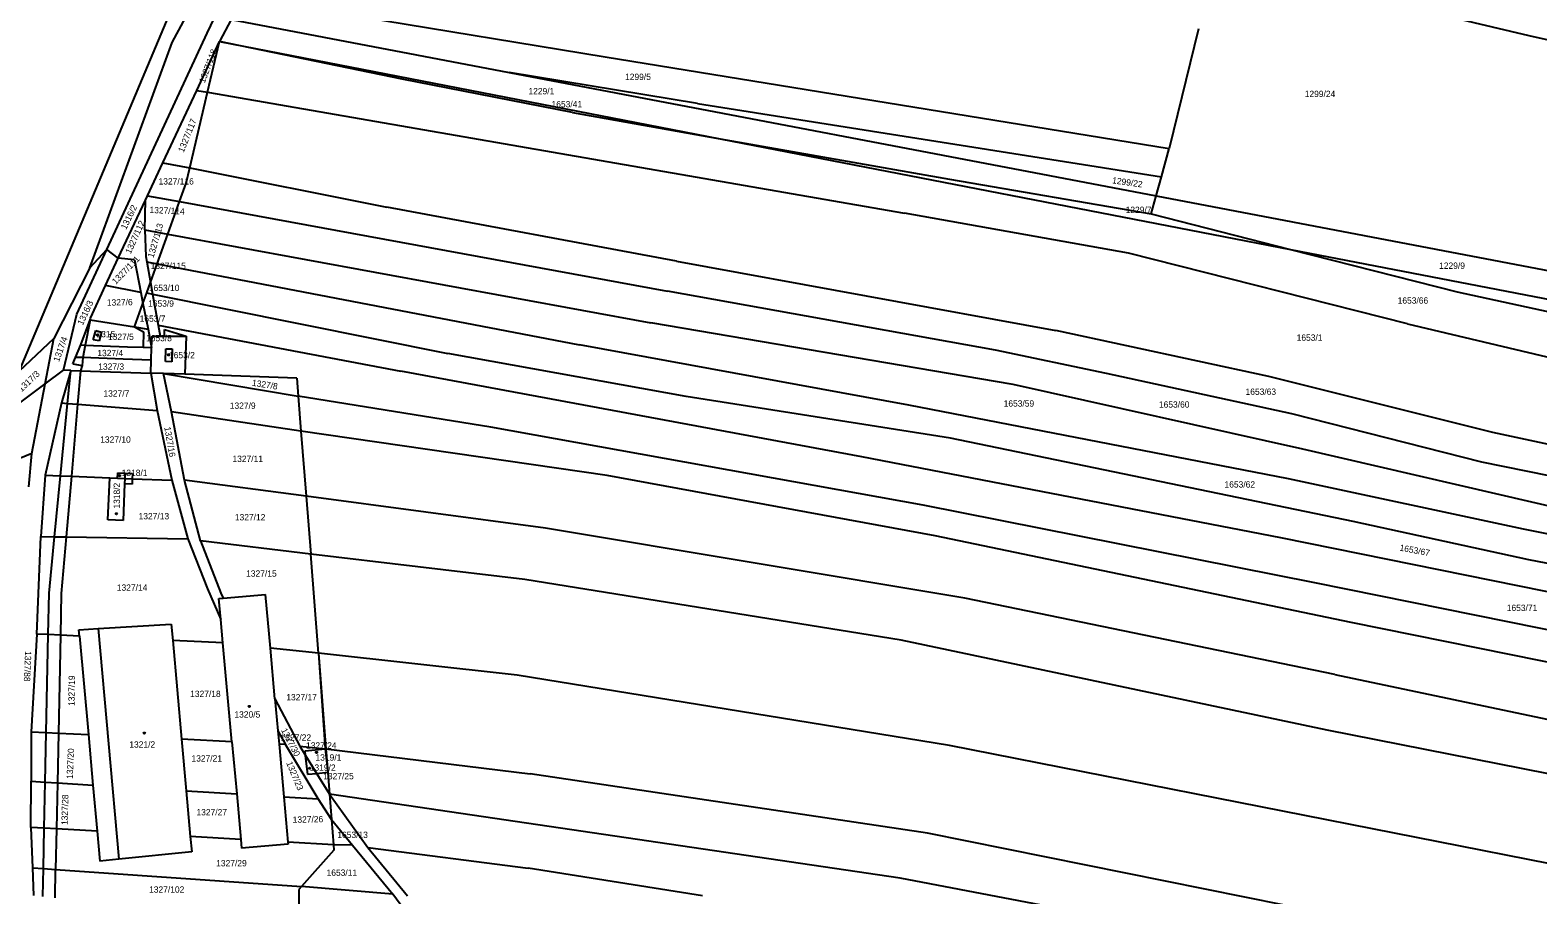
# Model space of a CAD drawing. Extents: x -563148 to -561712, y -1182311 to -1179502.
# Drawn here: x -562337.8 to -561979.9, y -1181369 to -1181163.6 of the extents above; entities that cross this region are included whole.
import ezdxf

# ---------------------------------------------------------------- set-up
doc = ezdxf.new("R2010")
doc.units = 0
for name, color, linetype in [('Vrstva 55', 7, 'Continuous'), ('Vrstva 56', 7, 'Continuous'), ('Vrstva 57', 7, 'Continuous')]:
    doc.layers.add(name, color=color, linetype=linetype)

msp = doc.modelspace()

# ---------------------------------------------------------------- linework, layer by layer
at = {"layer": 'Vrstva 55'}
for p, q in [((-562282.66, -1181107.14), (-562340.46, -1181244.75)), ((-562295.78, -1181164.33), (-562270.95, -1181112.78)), ((-562304.06, -1181166.57), (-562277.66, -1181117.22)), ((-562015.47, -1181157.02), (-561982, -1181164.87)), ((-562259.1, -1181160.49), (-562201.27, -1181169.96)), ((-562290.06, -1181161.14), (-562292.82, -1181166.35)), ((-562290.06, -1181161.14), (-562224.05, -1181173.72)), ((-562060.4, -1181163.31), (-562067.4, -1181191.76)), ((-562323.6, -1181220.1), (-562304.06, -1181166.57)), ((-562319.59, -1181215.75), (-562295.78, -1181164.33)), ((-562298.24, -1181177.96), (-562292.82, -1181166.35)), ((-562295.67, -1181178.4), (-562292.82, -1181166.35)), ((-562292.82, -1181166.35), (-562173.96, -1181189.42)), ((-562249.47, -1181175.26), (-562292.82, -1181166.35)), ((-561982, -1181164.87), (-561961.08, -1181169.57)), ((-562201.27, -1181169.96), (-562067.4, -1181191.76)), ((-562224.05, -1181173.72), (-562070.46, -1181203)), ((-562179.35, -1181181.04), (-562224.05, -1181173.72)), ((-562306.28, -1181195.17), (-562298.24, -1181177.96)), ((-562299.9, -1181196.35), (-562295.67, -1181178.4)), ((-562298.24, -1181177.96), (-562295.67, -1181178.4)), ((-562295.67, -1181178.4), (-562130.22, -1181207.1)), ((-562209.05, -1181183.21), (-562249.47, -1181175.26)), ((-562179.35, -1181181.04), (-562069.24, -1181198.51)), ((-562209.05, -1181183.21), (-562173.96, -1181189.42)), ((-562173.96, -1181189.42), (-562119.54, -1181199.06)), ((-562173.96, -1181189.42), (-562038.6, -1181215.7)), ((-562069.24, -1181198.51), (-562067.4, -1181191.76)), ((-562309.93, -1181202.97), (-562306.28, -1181195.17)), ((-562306.28, -1181195.17), (-562299.9, -1181196.35)), ((-562300.76, -1181199.98), (-562299.9, -1181196.35)), ((-562299.9, -1181196.35), (-562253.15, -1181205.68)), ((-562302.33, -1181204.36), (-562300.76, -1181199.98)), ((-562119.54, -1181199.06), (-562071.62, -1181207.27)), ((-562070.46, -1181203), (-562069.24, -1181198.51)), ((-562310.42, -1181204.02), (-562309.93, -1181202.97)), ((-562309.93, -1181202.97), (-562302.33, -1181204.36)), ((-562071.62, -1181207.27), (-562070.46, -1181203)), ((-562070.46, -1181203), (-561934.93, -1181228.84)), ((-562316.86, -1181217.8), (-562310.42, -1181204.02)), ((-562310.6, -1181211.07), (-562310.42, -1181204.02)), ((-562305.1, -1181212.08), (-562302.33, -1181204.36)), ((-562302.33, -1181204.36), (-562186.49, -1181225.61)), ((-562184.38, -1181218.49), (-562253.15, -1181205.68)), ((-562077.07, -1181216.59), (-562130.22, -1181207.1)), ((-562071.62, -1181207.27), (-562038.6, -1181215.7)), ((-562310.6, -1181211.07), (-562310.31, -1181217.4)), ((-562310.6, -1181211.07), (-562305.1, -1181212.08)), ((-562307.62, -1181219.12), (-562305.1, -1181212.08)), ((-562305.1, -1181212.08), (-562190.4, -1181233.16)), ((-562326.71, -1181231.12), (-562319.59, -1181215.75)), ((-562323.6, -1181220.1), (-562319.59, -1181215.75)), ((-562319.9, -1181224.3), (-562316.86, -1181217.8)), ((-562316.86, -1181217.8), (-562319.59, -1181215.75)), ((-562313.05, -1181218.18), (-562316.86, -1181217.8)), ((-562310.31, -1181217.4), (-562310.09, -1181218.64)), ((-562010.77, -1181233.37), (-562077.07, -1181216.59)), ((-562038.6, -1181215.7), (-561998.99, -1181225.82)), ((-562038.6, -1181215.7), (-561936.78, -1181235.47)), ((-562323.6, -1181220.1), (-562332.17, -1181236.89)), ((-562313.05, -1181218.18), (-562311.52, -1181225.94)), ((-562310.09, -1181218.64), (-562309.22, -1181223.58)), ((-562310.09, -1181218.64), (-562307.62, -1181219.12)), ((-562309.22, -1181223.58), (-562307.62, -1181219.12)), ((-562307.62, -1181219.12), (-562207.34, -1181238.38)), ((-562184.38, -1181218.49), (-562094.26, -1181234.99)), ((-562323.5, -1181232.02), (-562319.9, -1181224.3)), ((-562311.52, -1181225.94), (-562319.9, -1181224.3)), ((-562310.11, -1181226.05), (-562309.22, -1181223.58)), ((-562309.22, -1181223.58), (-562308.73, -1181226.33)), ((-562312.99, -1181234.1), (-562311.01, -1181228.55)), ((-562311.52, -1181225.94), (-562311.01, -1181228.55)), ((-562311.01, -1181228.55), (-562310.11, -1181226.05)), ((-562311.01, -1181228.55), (-562309.81, -1181234.64)), ((-562310.11, -1181226.05), (-562308.73, -1181226.33)), ((-562308.73, -1181226.33), (-562307.43, -1181233.71)), ((-562308.73, -1181226.33), (-562238.6, -1181240.46)), ((-562108.59, -1181239.68), (-562186.49, -1181225.61)), ((-561998.99, -1181225.82), (-561937.81, -1181239.16)), ((-562329.84, -1181244.41), (-562326.71, -1181231.12)), ((-562323.57, -1181232.47), (-562323.5, -1181232.02)), ((-562325.75, -1181238.4), (-562323.57, -1181232.47)), ((-562323.57, -1181232.47), (-562312.99, -1181234.1)), ((-562322.81, -1181237.16), (-562322.23, -1181234.98)), ((-562322.23, -1181234.98), (-562320.88, -1181235.39)), ((-562320.88, -1181235.39), (-562321.4, -1181237.47)), ((-562312.99, -1181234.1), (-562310.89, -1181235.3)), ((-562312.99, -1181234.1), (-562309.81, -1181234.64)), ((-562310.89, -1181235.3), (-562310.95, -1181238.96)), ((-562309.81, -1181234.64), (-562308.95, -1181239.04)), ((-562307.43, -1181233.71), (-562306.96, -1181236.35)), ((-562307.43, -1181233.71), (-562249.8, -1181244.63)), ((-562305.86, -1181236.35), (-562305.86, -1181234.75)), ((-562305.86, -1181234.75), (-562300.75, -1181236.33)), ((-562104.42, -1181247.77), (-562190.4, -1181233.16)), ((-562043.72, -1181245.94), (-562094.26, -1181234.99)), ((-562010.77, -1181233.37), (-561950.22, -1181247.8)), ((-562332.17, -1181236.89), (-562340.46, -1181244.75)), ((-562334.23, -1181247.68), (-562332.17, -1181236.89)), ((-562327.03, -1181241.35), (-562325.75, -1181238.4)), ((-562325.75, -1181238.4), (-562324.7, -1181238.44)), ((-562324.7, -1181238.44), (-562314.68, -1181238.82)), ((-562321.4, -1181237.47), (-562322.81, -1181237.16)), ((-562314.68, -1181238.82), (-562310.95, -1181238.96)), ((-562310.95, -1181238.96), (-562308.95, -1181239.04)), ((-562309.05, -1181242.04), (-562308.95, -1181239.04)), ((-562308.95, -1181239.04), (-562308.86, -1181236.36)), ((-562308.86, -1181236.36), (-562306.96, -1181236.35)), ((-562306.96, -1181236.35), (-562305.86, -1181236.35)), ((-562300.75, -1181236.33), (-562301.06, -1181245.37)), ((-562129.17, -1181252.72), (-562207.34, -1181238.38)), ((-562327.69, -1181242.87), (-562327.03, -1181241.35)), ((-562327.69, -1181242.87), (-562325.41, -1181243.27)), ((-562325.26, -1181241.42), (-562327.03, -1181241.35)), ((-562315.74, -1181241.78), (-562325.26, -1181241.42)), ((-562309.05, -1181242.04), (-562315.74, -1181241.78)), ((-562309.15, -1181245.1), (-562309.05, -1181242.04)), ((-562182.06, -1181250.63), (-562238.6, -1181240.46)), ((-562082.28, -1181245.16), (-562108.59, -1181239.68)), ((-562334.23, -1181247.68), (-562329.84, -1181244.41)), ((-562328.15, -1181244.47), (-562330.34, -1181252.18)), ((-562328.15, -1181244.47), (-562329.84, -1181244.41)), ((-562328.15, -1181244.47), (-562325.84, -1181244.55)), ((-562325.41, -1181243.27), (-562325.84, -1181244.55)), ((-562325.84, -1181244.55), (-562309.15, -1181245.1)), ((-562309.15, -1181245.1), (-562307.6, -1181253.95)), ((-562306.16, -1181245.2), (-562309.15, -1181245.1)), ((-562301.06, -1181245.37), (-562306.16, -1181245.2)), ((-562306.16, -1181245.2), (-562274.18, -1181250.56)), ((-562304.22, -1181254.32), (-562306.16, -1181245.2)), ((-562274.52, -1181246.26), (-562301.06, -1181245.37)), ((-562274.52, -1181246.26), (-562274.18, -1181250.56)), ((-562140.37, -1181264.97), (-562249.8, -1181244.63)), ((-562038.25, -1181254.8), (-562082.28, -1181245.16)), ((-561990.57, -1181259.23), (-562043.72, -1181245.94)), ((-562345.08, -1181255.75), (-562334.23, -1181247.68)), ((-562337.39, -1181264.23), (-562334.23, -1181247.68)), ((-562035.64, -1181263.14), (-562104.42, -1181247.77)), ((-562330.34, -1181252.18), (-562334.19, -1181269.35)), ((-562330.34, -1181252.18), (-562328.91, -1181252.29)), ((-562328.91, -1181252.29), (-562326.52, -1181252.48)), ((-562326.52, -1181252.48), (-562307.6, -1181253.95)), ((-562274.18, -1181250.56), (-562273.51, -1181258.92)), ((-562228.44, -1181257.92), (-562274.18, -1181250.56)), ((-562119.27, -1181260.54), (-562182.06, -1181250.63)), ((-562039.03, -1181270.18), (-562129.17, -1181252.72)), ((-562307.6, -1181253.95), (-562304.19, -1181270.52)), ((-562273.51, -1181258.92), (-562304.22, -1181254.32)), ((-562301.14, -1181270.56), (-562304.22, -1181254.32)), ((-561993.17, -1181266.27), (-562038.25, -1181254.8)), ((-562273.51, -1181258.92), (-562272.28, -1181274.33)), ((-562200.82, -1181269.39), (-562273.51, -1181258.92)), ((-562125.78, -1181276.44), (-562228.44, -1181257.92)), ((-562023.66, -1181280.35), (-562119.27, -1181260.54)), ((-561946.28, -1181268.62), (-561990.57, -1181259.23)), ((-562337.39, -1181264.23), (-562357.89, -1181272.58)), ((-562338.11, -1181272.14), (-562337.39, -1181264.23)), ((-561965.82, -1181279.3), (-562035.64, -1181263.14)), ((-562040.85, -1181284.25), (-562140.37, -1181264.97)), ((-561960.87, -1181272.79), (-561993.17, -1181266.27)), ((-562334.19, -1181269.35), (-562335.23, -1181283.93)), ((-562334.19, -1181269.35), (-562330.58, -1181269.5)), ((-562330.58, -1181269.5), (-562328, -1181269.61)), ((-562328, -1181269.61), (-562318.91, -1181269.99)), ((-562319.35, -1181279.95), (-562318.91, -1181269.99)), ((-562318.91, -1181269.99), (-562317.04, -1181270.07)), ((-562317.04, -1181270.07), (-562316.97, -1181268.81)), ((-562317.04, -1181270.07), (-562315.3, -1181270.13)), ((-562316.97, -1181268.81), (-562315.25, -1181268.87)), ((-562315.36, -1181271.4), (-562315.75, -1181280.11)), ((-562313.61, -1181271.48), (-562315.36, -1181271.4)), ((-562315.3, -1181270.13), (-562313.55, -1181270.19)), ((-562315.25, -1181268.87), (-562313.5, -1181268.95)), ((-562313.55, -1181270.19), (-562313.61, -1181271.48)), ((-562313.5, -1181268.95), (-562313.55, -1181270.19)), ((-562313.55, -1181270.19), (-562304.19, -1181270.52)), ((-562304.19, -1181270.52), (-562300.37, -1181284.49)), ((-562272.28, -1181274.33), (-562301.14, -1181270.56)), ((-562297.35, -1181284.96), (-562301.14, -1181270.56)), ((-562122.92, -1181283.73), (-562200.82, -1181269.39)), ((-561983.27, -1181282.17), (-562039.03, -1181270.18)), ((-562272.28, -1181274.33), (-562271.18, -1181288.09)), ((-562215.41, -1181281.9), (-562272.28, -1181274.33)), ((-562032.78, -1181294.94), (-562125.78, -1181276.44)), ((-562315.75, -1181280.11), (-562319.35, -1181279.95)), ((-562115.88, -1181298.59), (-562215.41, -1181281.9)), ((-561981.97, -1181289.47), (-562023.66, -1181280.35)), ((-561921.79, -1181294.42), (-561983.27, -1181282.17)), ((-562336.18, -1181307.09), (-562335.23, -1181283.93)), ((-562335.23, -1181283.93), (-562331.98, -1181283.98)), ((-562331.98, -1181283.98), (-562329.24, -1181284.02)), ((-562329.24, -1181284.02), (-562300.37, -1181284.49)), ((-562300.37, -1181284.49), (-562295.72, -1181296.31)), ((-562271.18, -1181288.09), (-562297.35, -1181284.96)), ((-562297.35, -1181284.96), (-562292.55, -1181297.35)), ((-562024.18, -1181304.32), (-562122.92, -1181283.73)), ((-561924.66, -1181307.71), (-562040.85, -1181284.25)), ((-562269.3, -1181311.65), (-562271.18, -1181288.09)), ((-562220.36, -1181294.15), (-562271.18, -1181288.09)), ((-561923.09, -1181300.93), (-561981.97, -1181289.47)), ((-562295.72, -1181296.31), (-562292.55, -1181303.64)), ((-562130.99, -1181308.49), (-562220.36, -1181294.15)), ((-561925.7, -1181316.57), (-562032.78, -1181294.94)), ((-562293.01, -1181298.63), (-562291.96, -1181298.54)), ((-562292.55, -1181303.64), (-562293.01, -1181298.63)), ((-562292.55, -1181297.35), (-562291.96, -1181298.54)), ((-562291.96, -1181298.54), (-562281.92, -1181297.67)), ((-562280.76, -1181310.41), (-562281.92, -1181297.67)), ((-562028.07, -1181316.71), (-562115.88, -1181298.59)), ((-562292.04, -1181309.19), (-562292.55, -1181303.64)), ((-562336.18, -1181307.09), (-562337.56, -1181330.27)), ((-562333.49, -1181307.22), (-562336.18, -1181307.09)), ((-562330.6, -1181307.36), (-562333.49, -1181307.22)), ((-562326.08, -1181307.57), (-562330.6, -1181307.36)), ((-562326.22, -1181306.07), (-562321.63, -1181305.79)), ((-562326.08, -1181307.57), (-562326.22, -1181306.07)), ((-562321.63, -1181305.79), (-562304.28, -1181304.71)), ((-562304.28, -1181304.71), (-562303.93, -1181308.62)), ((-561922.57, -1181324.91), (-562024.18, -1181304.32)), ((-562326.08, -1181307.57), (-562323.97, -1181330.96)), ((-562303.93, -1181308.62), (-562301.83, -1181332.08)), ((-562292.04, -1181309.19), (-562303.93, -1181308.62)), ((-562289.89, -1181332.68), (-562292.04, -1181309.19)), ((-562279.67, -1181322.48), (-562280.76, -1181310.41)), ((-562269.3, -1181311.65), (-562280.76, -1181310.41)), ((-562029.91, -1181329.87), (-562130.99, -1181308.49)), ((-562269.3, -1181311.65), (-562267.72, -1181334.34)), ((-562222.19, -1181316.83), (-562269.3, -1181311.65)), ((-562119.53, -1181333.52), (-562222.19, -1181316.83)), ((-562028.07, -1181316.71), (-561921.79, -1181338.99)), ((-562279.67, -1181322.48), (-562278.98, -1181330.1)), ((-562279.67, -1181322.48), (-562273.79, -1181333.67)), ((-562337.56, -1181330.27), (-562333.97, -1181330.45)), ((-562337.56, -1181330.27), (-562337.54, -1181342.02)), ((-562333.97, -1181330.45), (-562331.08, -1181330.6)), ((-562331.08, -1181330.6), (-562323.97, -1181330.96)), ((-562323.97, -1181330.96), (-562322.89, -1181342.93)), ((-562301.83, -1181332.08), (-562300.74, -1181344.3)), ((-562289.89, -1181332.68), (-562301.83, -1181332.08)), ((-562278.98, -1181330.1), (-562278.69, -1181333.25)), ((-562278.98, -1181330.1), (-562277.17, -1181333.33)), ((-561923.61, -1181350.98), (-562029.91, -1181329.87)), ((-562289.89, -1181332.68), (-562288.76, -1181345.04)), ((-562278.69, -1181333.25), (-562277.56, -1181345.73)), ((-562277.17, -1181333.33), (-562278.69, -1181333.25)), ((-562269.4, -1181346.24), (-562277.17, -1181333.33)), ((-562273.79, -1181333.67), (-562267.72, -1181334.34)), ((-562273.79, -1181333.67), (-562272.39, -1181335.93)), ((-562272.52, -1181334.81), (-562267.72, -1181334.34)), ((-562272.39, -1181335.93), (-562272.52, -1181334.81)), ((-562272.39, -1181335.93), (-562269.72, -1181340.25)), ((-562271.87, -1181340.47), (-562272.39, -1181335.93)), ((-562267.72, -1181334.34), (-562267.13, -1181339.99)), ((-562267.72, -1181334.34), (-562267.56, -1181334.36)), ((-562267.56, -1181334.36), (-562219.06, -1181340.29)), ((-561923.87, -1181372.09), (-562119.53, -1181333.52)), ((-562337.65, -1181353.02), (-562337.54, -1181342.02)), ((-562337.54, -1181342.02), (-562334.21, -1181342.23)), ((-562334.21, -1181342.23), (-562331.32, -1181342.41)), ((-562331.32, -1181342.41), (-562322.89, -1181342.93)), ((-562322.89, -1181342.93), (-562321.89, -1181353.92)), ((-562269.72, -1181340.25), (-562271.87, -1181340.47)), ((-562267.13, -1181339.99), (-562269.72, -1181340.25)), ((-562269.72, -1181340.25), (-562266.72, -1181345.1)), ((-562267.13, -1181339.99), (-562266.72, -1181345.1)), ((-562124.74, -1181354.37), (-562219.06, -1181340.29)), ((-562300.74, -1181344.3), (-562299.77, -1181355.18)), ((-562300.74, -1181344.3), (-562288.76, -1181345.04)), ((-562288.76, -1181345.04), (-562287.77, -1181355.86)), ((-562277.56, -1181345.73), (-562276.58, -1181356.5)), ((-562277.56, -1181345.73), (-562269.4, -1181346.24)), ((-562266.24, -1181351.11), (-562269.4, -1181346.24)), ((-562266.72, -1181345.1), (-562266.24, -1181351.11)), ((-562131.26, -1181365.05), (-562266.72, -1181345.1)), ((-562266.72, -1181345.1), (-562257.61, -1181357.75)), ((-562334.44, -1181353.2), (-562337.65, -1181353.02)), ((-562337.65, -1181353.02), (-562337.27, -1181362.61)), ((-562331.54, -1181353.37), (-562334.44, -1181353.2)), ((-562321.89, -1181353.92), (-562331.54, -1181353.37)), ((-562266.24, -1181351.11), (-562265.76, -1181357.11)), ((-562266.24, -1181351.11), (-562261.24, -1181357.21)), ((-562321.89, -1181353.92), (-562321.25, -1181361.02)), ((-562299.77, -1181355.18), (-562299.44, -1181358.84)), ((-562287.77, -1181355.86), (-562299.77, -1181355.18)), ((-562287.77, -1181355.86), (-562287.58, -1181357.95)), ((-562276.54, -1181356.98), (-562287.58, -1181357.95)), ((-562276.58, -1181356.5), (-562276.54, -1181356.98)), ((-562265.76, -1181357.11), (-562276.58, -1181356.5)), ((-562265.76, -1181357.11), (-562265.66, -1181358.38)), ((-562261.24, -1181357.21), (-562265.76, -1181357.11)), ((-562261.24, -1181357.21), (-562251.7, -1181368.85)), ((-561941.07, -1181391.37), (-562124.74, -1181354.37)), ((-562316.71, -1181360.57), (-562321.25, -1181361.02)), ((-562299.44, -1181358.84), (-562316.71, -1181360.57)), ((-562265.66, -1181358.38), (-562273.37, -1181367.02)), ((-562257.61, -1181357.75), (-562219.57, -1181362.71)), ((-562257.61, -1181357.75), (-562248.2, -1181369.26)), ((-562337.27, -1181362.61), (-562337, -1181369.19)), ((-562337.27, -1181362.61), (-562334.64, -1181362.79)), ((-562334.64, -1181362.79), (-562331.74, -1181362.99)), ((-562331.74, -1181362.99), (-562273.37, -1181367.02)), ((-562178.15, -1181369.23), (-562219.57, -1181362.71)), ((-562273.37, -1181367.02), (-562274.04, -1181367.77)), ((-562274.04, -1181367.77), (-562274.01, -1181375.69)), ((-562251.7, -1181368.85), (-562273.37, -1181367.02)), ((-561946.54, -1181400.23), (-562131.26, -1181365.05)), ((-562244.53, -1181378.62), (-562251.7, -1181368.85))]:
    msp.add_line(p, q, dxfattribs=at)
at = {"layer": 'Vrstva 56'}
for p, q in [((-562323.57, -1181232.47), (-562324.7, -1181238.44)), ((-562324.7, -1181238.44), (-562325.26, -1181241.42)), ((-562305.86, -1181236.35), (-562300.75, -1181236.33)), ((-562305.66, -1181242.37), (-562305.56, -1181239.32)), ((-562305.56, -1181239.32), (-562304.06, -1181239.37)), ((-562325.26, -1181241.42), (-562325.41, -1181243.27)), ((-562304.16, -1181242.42), (-562305.66, -1181242.37)), ((-562304.06, -1181239.37), (-562304.16, -1181242.42)), ((-562328.91, -1181252.29), (-562328.15, -1181244.47)), ((-562325.84, -1181244.55), (-562326.52, -1181252.48)), ((-562330.58, -1181269.5), (-562328.91, -1181252.29)), ((-562326.52, -1181252.48), (-562328, -1181269.61)), ((-562331.98, -1181283.98), (-562330.58, -1181269.5)), ((-562328, -1181269.61), (-562329.24, -1181284.02)), ((-562315.3, -1181270.13), (-562315.36, -1181271.4)), ((-562315.25, -1181268.87), (-562315.3, -1181270.13)), ((-562333.28, -1181297.39), (-562331.98, -1181283.98)), ((-562329.24, -1181284.02), (-562330.4, -1181297.41)), ((-562333.49, -1181307.22), (-562333.28, -1181297.39)), ((-562330.4, -1181297.41), (-562330.6, -1181307.36)), ((-562333.97, -1181330.45), (-562333.49, -1181307.22)), ((-562330.6, -1181307.36), (-562331.08, -1181330.6)), ((-562321.63, -1181305.79), (-562316.71, -1181360.57)), ((-562269.3, -1181311.65), (-562267.56, -1181334.36)), ((-562334.21, -1181342.23), (-562333.97, -1181330.45)), ((-562331.08, -1181330.6), (-562331.32, -1181342.41)), ((-562267.56, -1181334.36), (-562267.13, -1181339.99)), ((-562334.44, -1181353.2), (-562334.21, -1181342.23)), ((-562331.32, -1181342.41), (-562331.54, -1181353.37)), ((-562334.64, -1181362.79), (-562334.44, -1181353.2)), ((-562331.54, -1181353.37), (-562331.74, -1181362.99)), ((-562334.78, -1181369.42), (-562334.64, -1181362.79)), ((-562331.88, -1181369.72), (-562331.74, -1181362.99))]:
    msp.add_line(p, q, dxfattribs=at)
at = {"layer": 'Vrstva 57'}
for centre in [(-562321.82, -1181236.03), (-562304.94, -1181240.76), (-562316.54, -1181269.46), (-562317.3, -1181278.51), (-562285.78, -1181324.26), (-562310.7, -1181330.6), (-562269.81, -1181335.2), (-562271.42, -1181338.94)]:
    msp.add_circle(centre, 0.175, dxfattribs=at)

# ---------------------------------------------------------------- texts
for s, rotation, p in [('1327/118', 69.2539, (-562296.36, -1181176.33)), ('1327/117', 68.1336, (-562301.35, -1181192.82)), ('1299/22', 351.9524, (-562080.99, -1181200.01)), ('1316/2', 63.9758, (-562315.02, -1181211.13)), ('1327/114', 357.3955, (-562309.49, -1181207.06)), ('1327/112', 65.7281, (-562313.93, -1181216.91)), ('1327/113', 73.6405, (-562308.52, -1181217.82)), ('1327/111', 46.0261, (-562317.46, -1181224.15)), ('1316/3', 65.2019, (-562325.3, -1181233.85)), ('1327/6', 1.0153, (-562319.58, -1181229.08)), ('1317/4', 70.1077, (-562330.96, -1181242.55)), ('1317/3', 43.2823, (-562339.83, -1181249.67)), ('1327/8', 351.1385, (-562285.21, -1181248.08)), ('1327/16', 279.9104, (-562305.96, -1181257.98)), ('1318/2', 90, (-562316.49, -1181277.28)), ('1653/67', 349.2811, (-562012.77, -1181287.24)), ('1327/88', 267.5633, (-562338.99, -1181311.09)), ('1327/19', 89.4183, (-562327.24, -1181324.16)), ('1327/30', 297.4397, (-562278.26, -1181329.9)), ('1327/20', 87.3078, (-562327.68, -1181341.5)), ('1327/23', 292.736, (-562277.03, -1181337.69)), ('1327/28', 88.4841, (-562328.9, -1181352.45)), ('1327/26', 1.2849, (-562275.45, -1181351.92))]:
    msp.add_text(s, height=1.5, rotation=rotation, dxfattribs=at).set_placement(p)
for s, p in [('1299/5', (-562196.56, -1181175.47)), ('1229/1', (-562219.49, -1181178.88)), ('1299/24', (-562035.2, -1181179.53)), ('1653/41', (-562214.01, -1181181.98)), ('1327/116', (-562307.31, -1181200.3)), ('1229/7', (-562077.71, -1181207.07)), ('1327/115', (-562309.19, -1181220.38)), ('1229/9', (-562003.29, -1181220.33)), ('1653/10', (-562309.61, -1181225.61)), ('1653/9', (-562309.79, -1181229.32)), ('1653/66', (-562013.14, -1181228.6)), ('1653/7', (-562311.8, -1181232.91)), ('1315', (-562322.06, -1181236.58)), ('1327/5', (-562319.31, -1181237.21)), ('1653/8', (-562310.28, -1181237.53)), ('1653/1', (-562037.11, -1181237.42)), ('1327/4', (-562321.85, -1181241.07)), ('1327/3', (-562321.62, -1181244.3)), ('1653/2', (-562304.83, -1181241.58)), ('1327/7', (-562320.39, -1181250.68)), ('1653/63', (-562049.25, -1181250.26)), ('1327/9', (-562290.4, -1181253.58)), ('1653/59', (-562106.68, -1181253.06)), ('1653/60', (-562069.81, -1181253.3)), ('1327/10', (-562321.16, -1181261.63)), ('1318/1', (-562316.07, -1181269.54)), ('1327/11', (-562289.76, -1181266.2)), ('1653/62', (-562054.24, -1181272.28)), ('1327/13', (-562312.05, -1181279.83)), ('1327/12', (-562289.19, -1181280.07)), ('1327/15', (-562286.52, -1181293.45)), ('1327/14', (-562317.22, -1181296.8)), ('1653/71', (-561987.23, -1181301.6)), ('1327/18', (-562299.81, -1181322.03)), ('1327/17', (-562276.98, -1181322.83)), ('1320/5', (-562289.3, -1181326.92)), ('1327/22', (-562278.34, -1181332.4)), ('1321/2', (-562314.25, -1181334.05)), ('1327/21', (-562299.49, -1181337.35)), ('1327/24', (-562272.3, -1181334.28)), ('1319/1', (-562270.05, -1181337.14)), ('1319/2', (-562271.41, -1181339.55)), ('1327/25', (-562268.22, -1181341.58)), ('1327/27', (-562298.31, -1181350.14)), ('1653/13', (-562264.87, -1181355.51)), ('1327/29', (-562293.63, -1181362.25)), ('1653/11', (-562267.42, -1181364.5)), ('1327/102', (-562309.56, -1181368.51))]:
    msp.add_text(s, height=1.5, dxfattribs=at).set_placement(p)

doc.saveas('drawing.dxf')
